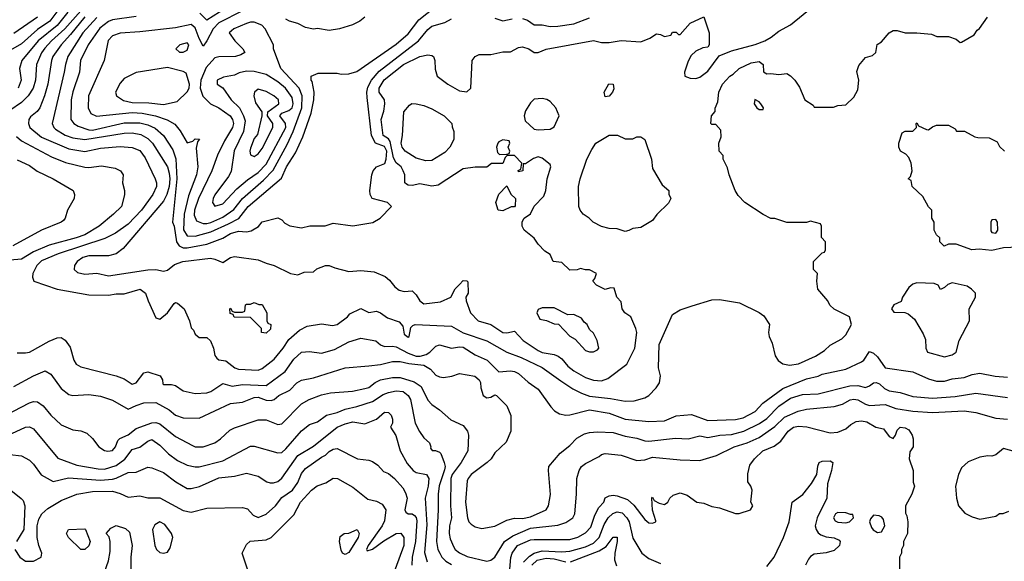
# Model space of a CAD drawing. Header units: inches. Extents: x 1793389 to 1900389, y 320802 to 470796.
# Tile 557 of 656: x 1864200 to 1869194, y 414689 to 417437. Entities that reach past the tile are written whole.
import ezdxf

# ---------------------------------------------------------------- set-up
doc = ezdxf.new("R2010")
doc.units = ezdxf.units.IN
doc.header["$MEASUREMENT"] = 0
doc.layers.add('B8461', color=7, linetype='Continuous')

msp = doc.modelspace()

# ---------------------------------------------------------------- linework, layer by layer
at = {"layer": 'B8461', "color": 2}
for points, elevation in [([(1864429.1, 417530.9), (1864353.7, 417430), (1864290, 417386.9), (1864210, 417315.1), (1864130, 417269.6)], 262), ([(1865330, 417482), (1865210, 417421), (1865180.8, 417390), (1865150, 417329.3), (1865130, 417302.7), (1865110, 417341.2), (1865090, 417396), (1865070, 417412), (1864990, 417396.2), (1864810, 417375.6), (1864710, 417369.3), (1864670, 417355.1), (1864648.5, 417331.5), (1864627.7, 417230), (1864548.5, 417051.5), (1864547.7, 416990), (1864561.6, 416961.6), (1864590, 416948.2), (1864770, 416965.8), (1864822, 416962), (1864889, 416949), (1864948.8, 416928.8), (1864986.9, 416906.9), (1865014, 416874), (1865050, 416812), (1865079, 416821), (1865090, 416832), (1865111.6, 416831.6), (1865102, 416818), (1865094.8, 416785.2), (1865103.1, 416690), (1865096, 416650), (1865056.4, 416543.6), (1865034.2, 416450), (1865031.4, 416371.4), (1865050, 416341.3), (1865090, 416339.6), (1865170, 416360.2), (1865259.4, 416400.6), (1865310.8, 416429.2), (1865358.4, 416490), (1865527.2, 416632.8), (1865554, 416690), (1865598.6, 416761.4), (1865636.9, 416843.1), (1865677.7, 416962.3), (1865692, 417030), (1865693.2, 417070), (1865683.1, 417123.1), (1865678, 417130), (1865678, 417150), (1865714.6, 417165.4), (1865810, 417166), (1865830, 417161), (1865870, 417162.8), (1865910, 417173.4), (1866110, 417313), (1866170, 417365.5), (1866223.8, 417436.2), (1866346.7, 417533.3)], 286), ([(1865310, 417535.8), (1865150, 417435.1), (1865113.6, 417470)], 282), ([(1864523.1, 417496.9), (1864428.9, 417390), (1864362, 417330), (1864327.5, 417292.5), (1864311.3, 417268.7), (1864284.9, 417210), (1864280.3, 417130), (1864268.4, 417090), (1864243, 417050), (1864210, 417017.6), (1864150, 416977)], 270), ([(1864445, 417475), (1864390, 417408.3), (1864294, 417330), (1864210.5, 417230), (1864199.1, 417190), (1864208.2, 417130), (1864192.4, 417090)], 266), ([(1864592, 417448), (1864520.3, 417370), (1864444.9, 417250), (1864432.2, 417210), (1864426.4, 417170), (1864364.9, 416910), (1864373.4, 416890), (1864382, 416882), (1864430, 416850.4), (1864470, 416838), (1864530, 416828.8), (1864730, 416860.9), (1864770, 416862.6), (1864815.1, 416855.1), (1864850, 416834.9), (1864874.4, 416810), (1864950, 416690.7), (1864958.8, 416658.8), (1864961.6, 416630), (1864957.7, 416590), (1864946.5, 416550), (1864930, 416517), (1864724.5, 416275.5), (1864690, 416249), (1864650, 416239), (1864550, 416238.4), (1864521, 416230), (1864490.8, 416210), (1864478.8, 416190), (1864476, 416170), (1864493.7, 416153.7), (1864530, 416146), (1864590.6, 416150.6), (1864650, 416137.3), (1864850, 416168.7), (1864890.4, 416170.4), (1864930, 416161), (1864950, 416166.8), (1864985.1, 416194.9), (1865028, 416210), (1865167.5, 416227.5), (1865190, 416222.8), (1865230, 416204.7), (1865269.6, 416230.4), (1865290, 416236.3), (1865410, 416218.8), (1865450, 416201), (1865490.7, 416190.7), (1865574, 416150), (1865610, 416142), (1865643.1, 416156.9), (1865690, 416158), (1865706.8, 416173.2), (1865750.7, 416190.7), (1865770, 416190.8), (1865798, 416178), (1865870, 416158.8), (1865930, 416164), (1865998.5, 416158.5), (1866053.7, 416133.7), (1866076.3, 416116.3), (1866102.5, 416082.5), (1866125.2, 416065.2), (1866150, 416058), (1866190, 416062), (1866210, 416042), (1866230, 416011.3), (1866250, 415996), (1866333.6, 416006.4), (1866386, 416030), (1866409.1, 416070.9), (1866430, 416094), (1866450, 416114), (1866467.3, 416112.7), (1866472.7, 416107.3), (1866474, 416050), (1866462, 416030), (1866464.7, 416010), (1866486, 415950), (1866524.7, 415910), (1866590, 415890.5), (1866650, 415850.4), (1866670, 415848.2), (1866710, 415856.3), (1866752.7, 415810), (1866830, 415759.1), (1866850, 415748.2), (1866910, 415739.1), (1866931, 415730), (1866950, 415717.3), (1866979.9, 415679.9), (1867010, 415656.3), (1867070, 415622), (1867110, 415608), (1867150, 415604.9), (1867183.2, 415616.8), (1867279.3, 415690), (1867319.3, 415770), (1867329.2, 415850), (1867325.2, 415870), (1867299, 415930), (1867269, 415950), (1867255.3, 415970), (1867250, 416006), (1867228, 416030), (1867215.3, 416075.3), (1867196.4, 416076.4), (1867170, 416068.7), (1867126, 416090), (1867106, 416110), (1867116.4, 416123.6), (1867126, 416150), (1867090, 416168), (1867070, 416168), (1867044.7, 416175.3), (1867027.3, 416167.3), (1866990, 416166), (1866950, 416206), (1866906, 416210), (1866890, 416246), (1866863.1, 416263.1), (1866830, 416298), (1866810, 416328), (1866758, 416370), (1866748.7, 416390), (1866749.1, 416410.9), (1866758, 416430), (1866790, 416452), (1866809.3, 416490.7), (1866858, 416542), (1866869.2, 416570), (1866875.1, 416630), (1866894, 416690), (1866890, 416702), (1866850, 416735.3), (1866830, 416742), (1866806.4, 416733.6), (1866766, 416706), (1866754, 416706), (1866751.3, 416670), (1866730, 416666), (1866728.4, 416671.6), (1866742, 416678), (1866746, 416710), (1866710, 416748), (1866672.7, 416747.3), (1866662, 416738), (1866650, 416708), (1866592.7, 416707.3), (1866570, 416688.7), (1866510, 416689.2), (1866450, 416681.2), (1866323, 416597), (1866290, 416592.3), (1866230, 416604), (1866190, 416596), (1866170, 416597.2), (1866162, 416602), (1866154, 416610), (1866152.7, 416650), (1866145.2, 416670), (1866135.1, 416690), (1866110, 416711.5), (1866096.5, 416736.5), (1866079.1, 416819.1), (1866070, 416832.3), (1866042.9, 416850), (1866033.6, 416930), (1866047, 416973), (1866052.7, 417010), (1866049.7, 417030), (1866022.4, 417070), (1866023.5, 417090), (1866048.2, 417131.8), (1866146.6, 417210), (1866230, 417250.5), (1866270, 417258.8), (1866290, 417256), (1866298, 417250), (1866304.7, 417230), (1866306.4, 417186.4), (1866318, 417150), (1866371.3, 417110), (1866430, 417076), (1866468.4, 417071.6), (1866488, 417090), (1866495.3, 417230), (1866509.3, 417250.7), (1866530, 417261), (1866590, 417260.7), (1866650, 417273.4), (1866690, 417274), (1866730, 417296.3), (1866750, 417299.1), (1866782, 417290), (1866810, 417271), (1866830, 417271), (1866870, 417286.8), (1867110, 417330.7), (1867150, 417321), (1867190, 417321), (1867251.1, 417331.1), (1867350, 417324.7), (1867396, 417344), (1867430, 417364.7), (1867450, 417362), (1867470, 417352), (1867502, 417358), (1867510, 417374), (1867530, 417374), (1867542, 417362), (1867550, 417362), (1867600.2, 417419.8), (1867670, 417452), (1867696, 417370), (1867696, 417310), (1867690, 417298), (1867665.4, 417294.6), (1867630, 417278), (1867605.4, 417254.6), (1867590, 417226), (1867572, 417170), (1867574, 417150), (1867599.6, 417139.6), (1867630, 417138), (1867650, 417144.7), (1867690, 417176), (1867746.8, 417253.2), (1867810, 417279.3), (1867929.6, 417310.4), (1867979, 417330), (1868011.7, 417348.3), (1868050, 417378.8), (1868110, 417410.7), (1868219.3, 417500.7)], 278), ([(1864290.5, 417450), (1864170, 417367.8)], 258), ([(1864530, 417451.1), (1864458.3, 417361.7), (1864410.3, 417310), (1864368.5, 417250), (1864361.3, 417230), (1864342, 417110), (1864326.7, 417050), (1864302, 416990), (1864288.5, 416971.5), (1864255.5, 416944.5), (1864246.8, 416930), (1864244, 416910), (1864250.7, 416890), (1864310, 416840.4), (1864450, 416782.6), (1864530, 416768.8), (1864610, 416785.3), (1864710, 416794.4), (1864770, 416788), (1864810, 416773), (1864836.2, 416736.2), (1864887.3, 416630), (1864893.4, 416610), (1864893.4, 416590), (1864875.5, 416550), (1864817.6, 416470), (1864750, 416399.7), (1864685.4, 416354.6), (1864632.4, 416327.6), (1864396, 416250), (1864310, 416214), (1864287.7, 416190), (1864266, 416150), (1864264.7, 416130), (1864271.3, 416111.3), (1864390.6, 416070.6), (1864550, 416041), (1864650, 416038.8), (1864690, 416046.8), (1864730, 416046), (1864810.6, 416070.6), (1864838, 416050), (1864851, 416010), (1864890, 415924.7), (1864910, 415918), (1864949.4, 415950.6), (1864983.1, 415996.9), (1864990, 416002), (1864999.6, 415999.6), (1865034, 415970), (1865062, 415910), (1865070, 415874), (1865082, 415862), (1865090, 415842), (1865110, 415824.7), (1865150, 415824.7), (1865167.1, 415807.1), (1865182.8, 415770), (1865190, 415734), (1865199.6, 415719.6), (1865210, 415712), (1865246.4, 415706.4), (1865292, 415670), (1865310, 415664.9), (1865410, 415659.1), (1865430, 415667.3), (1865490, 415714), (1865536.2, 415770), (1865564.8, 415815.2), (1865618.9, 415861.1), (1865658, 415882), (1865730, 415894.8), (1865786.4, 415886.4), (1865810, 415890.6), (1865862, 415930), (1865874.6, 415945.4), (1865930, 415972), (1865970, 415952), (1866010, 415958), (1866030, 415950.7), (1866064.9, 415924.9), (1866124, 415904), (1866142.8, 415882.8), (1866150, 415842), (1866170, 415826), (1866175.3, 415830), (1866184, 415876), (1866194, 415886), (1866206, 415890), (1866390, 415882), (1866449, 415849), (1866570, 415807.2), (1866670, 415750.5), (1866742.9, 415722.9), (1866850, 415672.4), (1866944.2, 415604.2), (1867004.8, 415564.8), (1867050, 415542), (1867090, 415527), (1867195.8, 415515.8), (1867270, 415502), (1867316.5, 415503.5), (1867370, 415518), (1867390, 415531.3), (1867428.7, 415570), (1867444.7, 415595.3), (1867449.2, 415630), (1867439, 415670), (1867443.7, 415790), (1867510, 415942), (1867550, 415964.7), (1867610, 415986), (1867710, 416016), (1867750, 416018), (1867850, 416001), (1867950, 415951.3), (1867974.4, 415934.4), (1868002, 415890), (1867998, 415850), (1868001, 415830), (1868016.8, 415796.8), (1868030.9, 415730.9), (1868047.3, 415707.3), (1868070, 415691.3), (1868104, 415684), (1868150, 415690.7), (1868235.3, 415730), (1868280.9, 415759.1), (1868310, 415786), (1868370, 415818), (1868390, 415838), (1868419, 415890), (1868408, 415930), (1868330, 415968), (1868308.9, 415988.9), (1868298, 416010), (1868248, 416070), (1868242, 416110), (1868246, 416150), (1868226, 416170), (1868226, 416210), (1868270, 416254), (1868282, 416258), (1868286, 416270), (1868286, 416310), (1868267.3, 416332.7), (1868266, 416390), (1868262, 416402), (1868210, 416415.3), (1868190, 416408), (1868090, 416408.7), (1868030, 416428), (1868008.9, 416428.9), (1867970, 416448), (1867878, 416510), (1867844.7, 416544.7), (1867828.7, 416570), (1867798, 416650), (1867790, 416686), (1867768, 416730), (1867767.3, 416747.3), (1867748, 416770), (1867746, 416810), (1867758, 416842), (1867756.4, 416876.4), (1867730, 416906), (1867710, 416906), (1867706, 416910), (1867708, 416950), (1867728, 416972), (1867728, 416988), (1867740.4, 417019.6), (1867745.2, 417070), (1867765.2, 417110), (1867802, 417150), (1867819.3, 417160.7), (1867848.7, 417190), (1867910, 417218.8), (1867950, 417224.7), (1867971.3, 417210), (1867972.7, 417172.7), (1867990, 417162), (1868010, 417164.7), (1868050, 417158.8), (1868090, 417164.7), (1868110, 417152), (1868132, 417130), (1868155.3, 417095.3), (1868182, 417030), (1868223.6, 417003.6), (1868230, 416994), (1868327.3, 416992.7), (1868350, 417002), (1868390, 417004.7), (1868430, 417044.7), (1868450, 417082), (1868456, 417130), (1868446, 417174), (1868455.5, 417204.5), (1868490, 417246), (1868524.7, 417255.3), (1868542, 417270), (1868549.4, 417310.6), (1868570, 417324.7), (1868610, 417371), (1868630, 417382.8), (1868650, 417382.8), (1868690, 417370.8), (1868750.6, 417370.6), (1868823.6, 417363.6), (1868851.6, 417351.6), (1868910, 417351.3), (1868950, 417338), (1868970, 417322), (1868976.4, 417323.6), (1869040.4, 417359.6), (1869056.4, 417383.6), (1869068.4, 417391.6), (1869108, 417450)], 274), ([(1864790, 417453), (1864670, 417436.9), (1864650, 417428.2), (1864605.9, 417394.1), (1864546.7, 417310), (1864508.5, 417230), (1864503.8, 417170), (1864468.9, 417071.1), (1864462, 417030), (1864459.1, 416930), (1864474, 416910), (1864496.2, 416896.2), (1864550, 416879), (1864570, 416876.9), (1864730, 416914), (1864810, 416914), (1864850, 416903.1), (1864886.8, 416886.8), (1864930.2, 416850.2), (1864977.3, 416777.3), (1864991.2, 416731.2), (1864997.2, 416630), (1864974.8, 416410), (1864982.8, 416390), (1864995.3, 416310), (1865009, 416289), (1865030, 416280.3), (1865050, 416279.5), (1865150, 416298), (1865230, 416328.4), (1865270, 416351.8), (1865310, 416364.4), (1865350, 416361.6), (1865374.3, 416365.7), (1865411.6, 416388.4), (1865430, 416411), (1865510, 416431.3), (1865530, 416422), (1865545.4, 416405.4), (1865570.9, 416390.9), (1865630, 416381), (1865671.1, 416391.1), (1865750, 416391.3), (1865790, 416404.7), (1865890, 416390.6), (1865991.9, 416408.1), (1866029.1, 416430.9), (1866086, 416490), (1866066, 416510), (1865988, 416530), (1865978, 416550), (1865975.3, 416570), (1865985.2, 416650), (1865992.7, 416670), (1866009.7, 416690.3), (1866052.3, 416707.7), (1866059.2, 416730), (1866061.5, 416770), (1866050, 416793.3), (1866005.1, 416810), (1865983.5, 416850), (1865961.7, 417041.7), (1865960.5, 417070), (1865965.1, 417094.9), (1865983.6, 417130), (1866023.6, 417176.4), (1866222, 417330), (1866270, 417386.8), (1866290, 417404), (1866356.5, 417423.5), (1866390, 417442)], 282), ([(1865951.3, 417450), (1865924.7, 417430), (1865888.3, 417411.7), (1865822, 417390), (1865770, 417382.9), (1865710, 417392), (1865690, 417389.5), (1865650, 417397), (1865610, 417417), (1865568.7, 417430), (1865550, 417439.3)], 286), ([(1866610, 417444.7), (1866650, 417431), (1866698, 417442)], 282), ([(1866750, 417442.8), (1866774.8, 417434.8), (1866810, 417411.3), (1866850, 417411.3), (1866890, 417402.8), (1866930, 417404.9), (1867010, 417416.3), (1867090, 417447.3)], 282), ([(1869263.1, 416283.1), (1869190, 416279.3), (1869130, 416266), (1869066.4, 416273.6), (1869029.2, 416269.2), (1868950, 416298), (1868910, 416298), (1868888.4, 416288.4), (1868866, 416310), (1868866, 416330), (1868850, 416346), (1868838, 416370), (1868838, 416410), (1868826, 416430), (1868826, 416470), (1868808.4, 416488.4), (1868780.4, 416540.4), (1868726, 416590), (1868722, 416622), (1868706, 416630), (1868718, 416642), (1868726, 416670), (1868722, 416710), (1868710, 416738), (1868694.6, 416754.6), (1868668, 416770), (1868658, 416790), (1868658, 416810), (1868676.4, 416863.6), (1868690, 416871.3), (1868730, 416872), (1868748, 416890), (1868746, 416910), (1868750, 416914), (1868758, 416898), (1868799.6, 416879.6), (1868810, 416878), (1868830, 416894), (1868850, 416902), (1868910, 416902), (1868943.6, 416883.6), (1868952, 416872), (1868991.1, 416871.1), (1869043.6, 416843.6), (1869059.6, 416839.6), (1869116.9, 416836.9), (1869156.9, 416816.9), (1869170, 416794), (1869194, 416770)], 270), ([(1864184.4, 416844.4), (1864210, 416823.1), (1864361.7, 416741.7), (1864432.2, 416712.2), (1864530, 416688.5), (1864550, 416687), (1864615.2, 416695.2), (1864683.5, 416683.5), (1864712, 416670), (1864724.7, 416650), (1864721, 416610), (1864731, 416570), (1864730.9, 416549.1), (1864716, 416490), (1864676, 416450), (1864602.8, 416390), (1864530, 416346.3), (1864486, 416330), (1864350, 416294), (1864270, 416259.7), (1864210, 416222.4), (1864112.9, 416212.9)], 270), ([(1864186.9, 416726.9), (1864250, 416697.3), (1864288.5, 416668.5), (1864370.5, 416630.5), (1864471.3, 416570), (1864478, 416550), (1864476, 416530), (1864442.8, 416470), (1864431, 416430), (1864422, 416418), (1864410, 416409), (1864310, 416369.2), (1864164.7, 416290)], 266), ([(1864187.3, 415747.3), (1864230, 415746.8), (1864250, 415751), (1864350, 415806.8), (1864390, 415822.8), (1864410, 415824.7), (1864430.7, 415810.7), (1864455.5, 415775.5), (1864474.8, 415710), (1864486, 415690), (1864510, 415676), (1864690, 415630.8), (1864730, 415614.8), (1864770, 415587.7), (1864790, 415594.8), (1864830, 415644.7), (1864850, 415651.3), (1864912, 415630), (1864924.7, 415610), (1864926, 415590), (1864930, 415586), (1864970, 415586), (1864990, 415581), (1865030, 415554.8), (1865090, 415540.5), (1865150, 415544.4), (1865168.7, 415550), (1865230, 415590.6), (1865277.5, 415577.5), (1865330, 415586), (1865450, 415580.4), (1865547, 415653), (1865590, 415714.8), (1865629.7, 415750.3), (1865670, 415753.4), (1865730, 415744.9), (1865795.9, 415764.1), (1865870, 415803), (1865930, 415820.7), (1866007.1, 415807.1), (1866030, 415786.8), (1866050, 415779.1), (1866090, 415781.3), (1866110, 415777.6), (1866170, 415744.7), (1866210, 415730.2), (1866230.6, 415729.4), (1866260.8, 415739.2), (1866279.6, 415750), (1866310, 415780.7), (1866330, 415787.3), (1866390, 415770.6), (1866430, 415778), (1866450, 415774.9), (1866510, 415737.3), (1866571, 415710), (1866630, 415650.7), (1866690, 415656.3), (1866710, 415653), (1866730, 415642.8), (1866778.5, 415598.5), (1866830, 415562.8), (1866893.2, 415473.2), (1866913.2, 415453.2), (1866938, 415438), (1866970, 415430.5), (1866990, 415432.7), (1867090, 415458), (1867190, 415441.3), (1867270, 415410.4), (1867390, 415398), (1867470, 415402), (1867530, 415426.8), (1867606.6, 415433.4), (1867690, 415403), (1867830, 415408.5), (1867870, 415416.4), (1867929.3, 415450), (1867968.4, 415491.6), (1868070, 415566.4), (1868190, 415614.4), (1868250, 415628), (1868270, 415638), (1868390, 415664.9), (1868470, 415701), (1868482, 415710), (1868510, 415754), (1868530, 415744.7), (1868550, 415726), (1868590, 415670.8), (1868730, 415650.8), (1868810, 415614.8), (1868850, 415604), (1868890, 415603.8), (1868930, 415615.5), (1868990, 415622), (1869030, 415637.3), (1869070, 415644), (1869148, 415628), (1869210, 415624)], 270), ([(1864170, 415576.3), (1864270, 415630.6), (1864330, 415654.8), (1864358.8, 415638.8), (1864410, 415566), (1864450, 415534.8), (1864470, 415530.8), (1864550, 415534.8), (1864610, 415526.8), (1864670, 415506.8), (1864750, 415461), (1864790, 415480.5), (1864830, 415493.4), (1864890, 415494.9), (1864957.4, 415457.4), (1864990, 415430.7), (1865030, 415418), (1865110, 415414.8), (1865269, 415490), (1865330, 415496.4), (1865390, 415520.5), (1865410, 415521.6), (1865450, 415506), (1865474.9, 415505.1), (1865490, 415510.6), (1865514, 415530), (1865570, 415557.1), (1865605.6, 415594.4), (1865630, 415608), (1865690, 415620.5), (1865850, 415670.7), (1865970, 415680.5), (1866030, 415688.4), (1866090, 415702.4), (1866130, 415703.8), (1866172.9, 415692.9), (1866250, 415684.9), (1866283.8, 415663.8), (1866310, 415633.4), (1866330, 415624.9), (1866350, 415621.3), (1866391.2, 415628.8), (1866430, 415642), (1866508.1, 415628.1), (1866530.4, 415610.4), (1866537.1, 415597.1), (1866538, 415570), (1866550.6, 415530.6), (1866570, 415518.8), (1866590, 415522.8), (1866610, 415534), (1866618, 415530), (1866670, 415478), (1866691.1, 415428.9), (1866690.8, 415350), (1866667.1, 415292.9), (1866610, 415239), (1866590.8, 415210), (1866570.8, 415190), (1866490, 415129.2), (1866474, 415110), (1866470, 415098), (1866460.5, 414990), (1866470.6, 414910), (1866477.3, 414890), (1866490, 414877.3), (1866510, 414864), (1866544.7, 414855.3), (1866610, 414867.3), (1866670, 414897.3), (1866710, 414907.7), (1866750, 414906.7), (1866790, 414914.4), (1866869.4, 414950.6), (1866881.2, 414970), (1866892, 415028), (1866881.2, 415150), (1866884, 415170), (1866941.5, 415238.5), (1866990, 415276), (1867025.6, 415314.4), (1867064.7, 415335.3), (1867090, 415342.4), (1867130, 415346.4), (1867210, 415343), (1867270, 415323.8), (1867330, 415314.4), (1867370, 415300.4), (1867390, 415298.4), (1867525.4, 415314.6), (1867590, 415310.4), (1867650, 415325.5), (1867690, 415318), (1867751.5, 415328.5), (1867810, 415332), (1867873.2, 415350), (1867951.8, 415388.2), (1867990, 415414.4), (1868050, 415476.4), (1868110, 415517), (1868170, 415535.3), (1868250, 415538.4), (1868410, 415578.9), (1868450, 415581.3), (1868490, 415570.6), (1868510, 415579.1), (1868530, 415595.5), (1868543.6, 415596.4), (1868560.7, 415590), (1868586.5, 415566.5), (1868610, 415554.4), (1868665.1, 415545.1), (1868730, 415524.9), (1868830, 415516.5), (1868944.7, 415524.7), (1869050, 415543), (1869210, 415520.4)], 266), ([(1864130, 415430.7), (1864250, 415494), (1864270, 415500.7), (1864290, 415498.8), (1864318.8, 415478.8), (1864358.8, 415430), (1864410, 415381), (1864470, 415356), (1864510.9, 415350.9), (1864539.8, 415339.8), (1864570, 415312), (1864602, 415270), (1864630, 415251.3), (1864647.5, 415247.5), (1864670, 415251), (1864685.2, 415270), (1864698, 415302), (1864708.1, 415311.9), (1864750, 415330.4), (1864790, 415363.8), (1864870, 415392.4), (1864890, 415392.7), (1864910, 415386), (1864990, 415323), (1865076.8, 415276.8), (1865090, 415270.8), (1865130, 415270.7), (1865190, 415290.7), (1865219, 415310), (1865266, 415354), (1865290, 415366), (1865410, 415406.8), (1865450, 415407.3), (1865510, 415382.8), (1865530, 415386), (1865630, 415487.7), (1865668.7, 415510), (1865730, 415533.4), (1865776.2, 415543.8), (1865887.5, 415552.5), (1865950, 415565.5), (1865970, 415570.6), (1866003.5, 415596.5), (1866030, 415610.4), (1866090, 415621.6), (1866130, 415621.1), (1866199.9, 415599.9), (1866235.4, 415575.4), (1866270, 415506), (1866290, 415484.7), (1866330, 415458), (1866386.2, 415406.2), (1866450, 415378), (1866471, 415350), (1866476, 415330), (1866473.4, 415250), (1866439.5, 415190), (1866393.7, 415130), (1866386.3, 415110), (1866385.7, 414970), (1866390.4, 414910), (1866379.5, 414870), (1866378.7, 414830), (1866383.6, 414803.6), (1866401.4, 414761.4), (1866408.9, 414748.9), (1866430, 414733), (1866470, 414714), (1866570, 414690.5), (1866590, 414695.5), (1866609.3, 414710), (1866659.6, 414790), (1866701, 414819), (1866790, 414856.9), (1866930, 414873.4), (1866970, 414886.8), (1867005.2, 414910), (1867015.1, 414930), (1867024, 415030), (1867025.2, 415110), (1867037.2, 415150), (1867049.5, 415170.5), (1867070, 415186), (1867139.3, 415220.7), (1867150, 415231), (1867170, 415236), (1867250, 415228), (1867330, 415200.7), (1867370, 415204), (1867410, 415217.1), (1867550, 415204), (1867650, 415200.7), (1867734, 415226), (1867824, 415270), (1867890, 415290.4), (1867950, 415317.6), (1868030, 415374), (1868079.5, 415420.5), (1868148.2, 415451.8), (1868190, 415461.6), (1868330, 415475.5), (1868373.8, 415486.2), (1868411.8, 415508.2), (1868430, 415512.7), (1868450, 415508.2), (1868490, 415486), (1868510, 415480.5), (1868590, 415484), (1868644.2, 415464.2), (1868730, 415450.3), (1868830, 415444.4), (1868990, 415452.7), (1869050, 415444.9), (1869150, 415416), (1869210, 415410.8)], 262), ([(1864092.7, 415307.3), (1864230, 415370.6), (1864250, 415370.7), (1864270, 415361), (1864392.8, 415212.8), (1864490, 415177.1), (1864597.7, 415157.7), (1864630, 415157), (1864690, 415175.8), (1864732.9, 415207.1), (1864770, 415256), (1864810, 415268), (1864850, 415299.1), (1864870, 415307.3), (1864910, 415278.8), (1864954.6, 415234.6), (1865000.7, 415200.7), (1865050, 415176.3), (1865090, 415168), (1865110, 415168), (1865230, 415199.3), (1865370, 415272.7), (1865390, 415273), (1865510, 415239.1), (1865530, 415242), (1865550, 415259.1), (1865630, 415350.7), (1865670, 415382.8), (1865710, 415397.3), (1865755.3, 415430), (1865810, 415444.9), (1865850, 415461.6), (1865910, 415474), (1865990, 415500.4), (1866044.2, 415535.8), (1866070, 415545.7), (1866110, 415554), (1866144.7, 415550), (1866170, 415530.7), (1866182, 415510), (1866205.5, 415390), (1866228.5, 415348.5), (1866250, 415316), (1866278.8, 415290), (1866286, 415270), (1866283.6, 415263.6), (1866291.3, 415251.3), (1866308.7, 415251.3), (1866330, 415243), (1866335.8, 415235.8), (1866353.4, 415190), (1866357.1, 415170), (1866354.2, 415154.2), (1866327.3, 415072.7), (1866322.3, 415030), (1866322.6, 414950), (1866313.7, 414790), (1866321.3, 414750), (1866330.4, 414730), (1866341.6, 414710), (1866360.5, 414690), (1866390, 414672.4)], 258), ([(1864150, 415230.5), (1864210, 415224), (1864250, 415202.8), (1864270, 415182.8), (1864308.3, 415128.3), (1864370, 415094), (1864447.8, 415112.2), (1864610, 415100.2), (1864670, 415105.2), (1864690, 415110.3), (1864750, 415139.3), (1864790, 415140.7), (1864850, 415167.3), (1864870, 415164), (1864930, 415139.1), (1864992.3, 415092.3), (1865050, 415059.1), (1865070, 415058), (1865111.4, 415068.6), (1865210, 415113), (1865290, 415120.7), (1865350, 415136), (1865410, 415122), (1865453.2, 415093.2), (1865470, 415086.8), (1865487.3, 415087.3), (1865510, 415093.4), (1865530, 415110.7), (1865610, 415226), (1865690, 415274), (1865809.8, 415370.2), (1865850, 415386.7), (1865890, 415396.4), (1865950, 415386), (1866010, 415410.7), (1866050, 415446), (1866070, 415444.7), (1866084.7, 415430), (1866090.8, 415410), (1866090.7, 415389.3), (1866081, 415370), (1866108.1, 415328.1), (1866130.5, 415250.5), (1866165.5, 415185.5), (1866194.8, 415150), (1866210, 415140.5), (1866262.8, 415130), (1866275.3, 415110), (1866271.8, 415070), (1866256.4, 415010), (1866265.1, 414874.9), (1866253.5, 414733.5), (1866266.3, 414686.3)], 254), ([(1866686, 414650), (1866691.4, 414708.6), (1866697.6, 414730), (1866724.5, 414770), (1866790, 414797.6), (1866810, 414800.4), (1866990, 414800.3), (1867030, 414812.4), (1867070, 414833), (1867097.3, 414862.7), (1867116.3, 414923.7), (1867137, 414963), (1867162, 414990), (1867170, 415012), (1867190, 415022), (1867210, 415024.7), (1867230, 415021), (1867282.4, 415002.4), (1867314.9, 414974.9), (1867370, 414901), (1867390, 414884.7), (1867410, 414882), (1867426, 414890), (1867426, 414894), (1867408.9, 414948.9), (1867406, 415010), (1867410, 415014), (1867418, 414998), (1867443.6, 414983.6), (1867470, 414978), (1867488, 414990), (1867498, 415010), (1867514.6, 415025.4), (1867550, 415036), (1867585.4, 415025.4), (1867634, 414990), (1867670, 414984.7), (1867710, 414966.8), (1867750, 414961), (1867830, 414931.3), (1867848.4, 414931.6), (1867906, 414950), (1867918, 414970), (1867908, 414990), (1867915.3, 415050), (1867908.7, 415070), (1867893.2, 415093.2), (1867892.9, 415132.9), (1867902.5, 415177.5), (1867926, 415210), (1867969.3, 415250), (1868027.2, 415272.8), (1868060.7, 415299.3), (1868098, 415350), (1868124, 415370), (1868150, 415374.9), (1868192.1, 415372.1), (1868310, 415341), (1868350, 415344), (1868390, 415362), (1868416, 415384), (1868441.7, 415398.3), (1868470, 415401.3), (1868496.2, 415396.2), (1868542, 415370), (1868581, 415361), (1868610, 415322), (1868630, 415312), (1868642, 415330), (1868650, 415354), (1868666, 415370), (1868690, 415366), (1868710, 415356), (1868726.8, 415330), (1868730.8, 415310), (1868731, 415270), (1868715.3, 415244.7), (1868711, 415210), (1868732, 415150), (1868732, 415090), (1868738, 415070), (1868724.7, 415030), (1868692, 414970), (1868692.7, 414932.7), (1868699.6, 414919.6), (1868704.7, 414890), (1868702, 414830), (1868682, 414790), (1868682, 414770), (1868672, 414750), (1868672, 414730), (1868662, 414710), (1868662, 414590)], 258), ([(1864174.8, 414750), (1864200.7, 414710), (1864230, 414690.8), (1864270, 414690.8), (1864309.1, 414710.9), (1864313.2, 414730), (1864298, 414770), (1864289.2, 414810), (1864289, 414870), (1864297.5, 414902.5), (1864313.2, 414930), (1864343.3, 414956.7), (1864410, 414997.3), (1864489.6, 415030.4), (1864570, 415043.1), (1864670, 415044.9), (1864710, 415034), (1864750, 415014.8), (1864810, 415020.7), (1864850, 415010.7), (1864910, 415011), (1865030, 414946.8), (1865070, 414938.8), (1865150, 414958.8), (1865330, 414962.8), (1865355.3, 414955.3), (1865383.4, 414923.4), (1865410, 414910.8), (1865450, 414928), (1865497, 414970), (1865530, 415013.4), (1865583.7, 415050), (1865611, 415089), (1865630, 415134.8), (1865650, 415160.7), (1865730, 415218), (1865751.6, 415228.4), (1865770, 415246.8), (1865790, 415258.8), (1865810, 415261), (1865914, 415210), (1865970, 415202.8), (1865990, 415196), (1866016.3, 415176.3), (1866045.5, 415145.5), (1866070, 415134.8), (1866101, 415110), (1866142.8, 415062.8), (1866157, 415037), (1866164.4, 415010), (1866154, 414950), (1866158.8, 414938.8), (1866170, 414930.8), (1866190, 414930.5), (1866202, 414922), (1866211.4, 414911.4), (1866214, 414894), (1866207.7, 414790), (1866190.3, 414710), (1866188.4, 414670)], 250), ([(1869250, 415244), (1869190, 415262), (1869150, 415228.7), (1869130, 415222), (1869110, 415224), (1869070, 415217.2), (1869010, 415193.2), (1868976.8, 415163.2), (1868960.7, 415130), (1868946.8, 415070), (1868950.7, 415010), (1868961, 414970), (1868993.7, 414933.7), (1869030, 414914.8), (1869070, 414902.8), (1869150, 414918), (1869170, 414931.3), (1869188, 414932), (1869216.4, 414943.6)], 262), ([(1867990, 414662.8), (1868026.6, 414710), (1868074.3, 414810), (1868102.9, 414890), (1868117.2, 414990), (1868172.3, 415027.7), (1868216.6, 415083.4), (1868242, 415130), (1868247.3, 415172.7), (1868255.3, 415190), (1868270, 415197.3), (1868310, 415198.8), (1868324.7, 415190), (1868318, 415150), (1868297.6, 415082.4), (1868293.7, 415010), (1868244.2, 414910), (1868234.9, 414870), (1868238.7, 414850), (1868250, 414833), (1868263.4, 414823.4), (1868290, 414813.4), (1868330, 414808.2), (1868356.4, 414796.4), (1868360.7, 414790), (1868357.1, 414770), (1868330, 414744.7), (1868290, 414733), (1868230, 414726), (1868210, 414713.6), (1868200.4, 414699.6), (1868185.5, 414670)], 254), ([(1864130.5, 415070.5), (1864207.5, 415007.5), (1864217.3, 414997.3), (1864226.8, 414970), (1864221, 414850), (1864184, 414790)], 250), ([(1865364.5, 414624.5), (1865328.7, 414730), (1865350, 414774), (1865368.7, 414791.3), (1865450, 414798.8), (1865475.3, 414810), (1865590, 414924.7), (1865624.5, 414990), (1865679.3, 415050), (1865708, 415072), (1865753.3, 415086.7), (1865790, 415110.7), (1865811.3, 415110), (1865890, 415066), (1865964.9, 415004.9), (1866010, 414994.8), (1866038.5, 414978.5), (1866057.3, 414950), (1866050, 414894), (1866038, 414870), (1865967.2, 414770), (1865958.8, 414750), (1865963, 414743), (1865990, 414750.6), (1866046.5, 414793.5), (1866110, 414830.4), (1866132.3, 414832.3), (1866147.7, 414810), (1866148.2, 414770), (1866104.9, 414650)], 246), ([(1866754.5, 414685.5), (1866784.8, 414715.2), (1866810, 414730.3), (1866850, 414741.6), (1866950, 414737.3), (1866990, 414740.9), (1867070, 414762.7), (1867110, 414781.7), (1867138.9, 414810), (1867164.2, 414875.8), (1867184.7, 414910), (1867208.9, 414931.1), (1867230, 414939.5), (1867254.8, 414934.8), (1867278.7, 414910), (1867290.3, 414890), (1867310, 414806), (1867354.8, 414730), (1867390, 414704), (1867450, 414678)], 254), ([(1864621.6, 414610), (1864651.3, 414691.3), (1864658.7, 414738.7), (1864659.3, 414790), (1864653.2, 414813.2), (1864638, 414830), (1864662.7, 414857.3), (1864690, 414870.8), (1864736.3, 414856.3), (1864756.4, 414836.4), (1864770.4, 414770), (1864764.6, 414710), (1864764.6, 414630)], 246), ([(1866992.9, 414687.1), (1867138.2, 414741.8), (1867175.1, 414764.9), (1867210, 414811.3), (1867230, 414812), (1867230.5, 414790), (1867217.6, 414730), (1867216.3, 414696.3), (1867226.4, 414666.4)], 250), ([(1866797.4, 414670), (1866824.9, 414695.1), (1866870, 414704.4), (1866910, 414701.3), (1866970, 414686.3)], 250)]:
    msp.add_lwpolyline(points, dxfattribs=dict(at, elevation=elevation))
for points, elevation in [([(1865370, 417424.5), (1865350, 417418.4), (1865286, 417390), (1865262, 417370), (1865290.8, 417330), (1865332, 417290), (1865342, 417270), (1865322, 417258), (1865294, 417250), (1865210.6, 417249.4), (1865190, 417243.7), (1865146, 417194), (1865118.9, 417130), (1865115.8, 417090), (1865128.7, 417048.7), (1865167.3, 417010), (1865210, 416990.4), (1865267.7, 416950), (1865279.5, 416930), (1865284.4, 416910), (1865279.5, 416890), (1865238, 416822), (1865204, 416750), (1865174.9, 416670), (1865107.4, 416530), (1865086.7, 416470), (1865085.1, 416445.1), (1865096.7, 416416.7), (1865130, 416403.1), (1865150, 416402.6), (1865170, 416408.8), (1865230, 416434.6), (1865285.4, 416474.6), (1865329.8, 416530.2), (1865437.2, 416622.8), (1865486.4, 416673.6), (1865556.6, 416803.4), (1865587.6, 416870), (1865630.9, 416990), (1865633.5, 417050), (1865616.9, 417090), (1865524.5, 417190), (1865488, 417290), (1865488, 417310), (1865445.2, 417390), (1865428.7, 417410), (1865390, 417423.7)], 290), ([(1865050, 417319), (1865012, 417310), (1864992, 417290), (1865010, 417272), (1865030, 417272), (1865050, 417282), (1865057.2, 417310)], 290), ([(1864950, 417195.3), (1864790.7, 417169.3), (1864730, 417139), (1864710, 417115.3), (1864686.8, 417070), (1864691, 417050), (1864726.7, 417026.7), (1864770, 417017.6), (1864855.6, 417015.6), (1864930, 417006.4), (1864998.4, 417021.6), (1865049.5, 417070.5), (1865059.3, 417090), (1865060.9, 417110), (1865045.2, 417165.2), (1865030, 417174)], 290), ([(1865350, 417175.4), (1865313.1, 417166.9), (1865290, 417156.2), (1865234.4, 417145.6), (1865202, 417130), (1865202, 417110), (1865230, 417091.3), (1865273.4, 417030), (1865314.9, 416990), (1865335.8, 416950), (1865343.4, 416923.4), (1865334.9, 416870), (1865287.8, 416772.2), (1865272.4, 416667.6), (1865258.8, 416641.2), (1865190, 416549), (1865180.5, 416530), (1865177.3, 416510), (1865190, 416491), (1865230, 416503), (1865301.5, 416578.5), (1865355.5, 416624.5), (1865410, 416662), (1865450, 416704.4), (1865549.7, 416890), (1865548.3, 416910), (1865518.7, 416950), (1865530, 416962.4), (1865564.4, 416975.6), (1865581.3, 416990), (1865587.1, 417010), (1865581.6, 417041.6), (1865547.6, 417090), (1865510, 417121.3), (1865450, 417159.6), (1865390, 417174)], 294), ([(1867170, 417046), (1867163.6, 417070), (1867188.5, 417111.5), (1867210, 417110.6), (1867213.8, 417086.2), (1867207.3, 417070), (1867190, 417049.3)], 274), ([(1865410, 417084), (1865391.3, 417070), (1865387.7, 417050), (1865395.9, 417015.9), (1865427.3, 416970), (1865427.7, 416950), (1865405.5, 416854.5), (1865390, 416834), (1865370, 416786), (1865367.3, 416770), (1865371, 416751), (1865390, 416742.8), (1865410, 416756), (1865430, 416782.8), (1865484.5, 416890), (1865484.5, 416910), (1865457, 416950), (1865459.3, 416970), (1865515.1, 417010), (1865512.3, 417030), (1865489, 417050), (1865450, 417072.3)], 298), ([(1866260.2, 416720.2), (1866210, 416735.3), (1866155.3, 416770), (1866139, 416790), (1866134, 416810), (1866140.9, 416850), (1866148, 416970), (1866176.4, 417003.6), (1866188.9, 417011.1), (1866210.9, 417010.9), (1866250, 417002), (1866290, 416984.7), (1866352, 416950), (1866392, 416910), (1866392.7, 416892.7), (1866402, 416870), (1866402, 416830), (1866382, 416790), (1866356.8, 416763.2), (1866290, 416722)], 274), ([(1866850, 417037.2), (1866810, 417034), (1866790, 417015.3), (1866765.8, 416974.2), (1866758.8, 416950), (1866764, 416924), (1866810, 416882), (1866830, 416878), (1866890, 416882), (1866910, 416894), (1866935.3, 416950), (1866919, 416990), (1866890, 417022), (1866872.9, 417032.9)], 278), ([(1867927.7, 417032.3), (1867924.9, 417010), (1867938.8, 416990), (1867950, 416980.7), (1867970, 416982), (1867971.6, 416990), (1867959.5, 417010), (1867950, 417020.9)], 274), ([(1866650, 416828), (1866630, 416818), (1866624.7, 416810), (1866618, 416790), (1866623.6, 416763.6), (1866632.7, 416752.7), (1866670, 416754), (1866682, 416758), (1866686, 416770), (1866678, 416790), (1866686, 416810), (1866682, 416822)], 278), ([(1867270, 416832), (1867310, 416832), (1867330, 416842), (1867350, 416842), (1867371.3, 416830), (1867404.7, 416730), (1867410, 416682), (1867458.8, 416598.8), (1867492, 416570), (1867492.7, 416552.7), (1867502, 416530), (1867490, 416506), (1867431.6, 416448.4), (1867410, 416418), (1867350, 416382), (1867310, 416378), (1867290, 416368), (1867270, 416362), (1867230, 416375.3), (1867190, 416378), (1867150, 416388.7), (1867109.1, 416409.1), (1867088, 416430), (1867058, 416450), (1867042, 416470), (1867035.3, 416490), (1867034, 416590), (1867042, 416630), (1867077.2, 416730), (1867100.9, 416779.1), (1867122, 416810), (1867190, 416851.3), (1867231.1, 416851.1)], 274), ([(1866650, 416468), (1866626, 416470), (1866615.3, 416510), (1866630, 416552), (1866670, 416594), (1866691.6, 416551.6), (1866714, 416530), (1866712.7, 416492.7), (1866710, 416488), (1866692.7, 416487.3)], 278), ([(1869150, 416422.7), (1869130, 416422), (1869125.5, 416410), (1869125.8, 416365.8), (1869130, 416358), (1869150, 416354.8), (1869160.9, 416370), (1869159.5, 416410)], 270), ([(1868930, 416102), (1868906.4, 416093.6), (1868890, 416078), (1868870, 416068), (1868858, 416090), (1868838, 416098), (1868750, 416102), (1868730, 416095.3), (1868710, 416078), (1868678, 416030), (1868670, 416008), (1868634, 415990), (1868622, 415970), (1868632.7, 415952.7), (1868688.4, 415951.6), (1868705.4, 415945.4), (1868738, 415918), (1868782.8, 415842.8), (1868794, 415814), (1868796, 415770), (1868804.7, 415750), (1868890, 415726), (1868930, 415736), (1868948.7, 415750), (1868965.2, 415810), (1869017.2, 415910), (1869015.3, 415970), (1869048, 416030), (1869048, 416050), (1869028, 416070), (1869004.7, 416084.7)], 274), ([(1865450, 415846), (1865426, 415850), (1865426, 415870), (1865370, 415926), (1865287.3, 415927.3), (1865282, 415942), (1865267.3, 415947.3), (1865266, 415970), (1865270, 415974), (1865278, 415958), (1865290, 415954), (1865330, 415954), (1865342, 415958), (1865346, 415990), (1865350, 415994), (1865370, 415994), (1865390, 416002), (1865412.7, 415992.7), (1865430, 415992), (1865454, 415950), (1865454, 415910), (1865458, 415898), (1865474, 415890), (1865472.7, 415867.3)], 274), ([(1866910, 415975.3), (1866850, 415975.3), (1866830, 415966), (1866822, 415950), (1866838, 415918), (1866871.6, 415911.6), (1866910, 415894), (1866932.7, 415892.7), (1866990, 415832), (1867016.9, 415816.9), (1867070, 415758), (1867090, 415751.3), (1867110, 415751.3), (1867130, 415762), (1867138, 415770), (1867128.9, 415808.9), (1867110, 415846), (1867090, 415866), (1867078, 415890), (1867062.7, 415902.7), (1867050, 415922), (1867010, 415942), (1866980.4, 415940.4)], 282), ([(1868350, 414937.2), (1868338, 414930), (1868327.3, 414910), (1868335.3, 414895.3), (1868350, 414887.3), (1868390, 414884), (1868408, 414890), (1868428, 414910), (1868426, 414926), (1868414, 414926), (1868390, 414935.3)], 258), ([(1868530, 414922.7), (1868514.4, 414905.6), (1868510.4, 414890), (1868520.4, 414860.4), (1868528.2, 414848.2), (1868550, 414835.3), (1868570, 414838), (1868587.8, 414870), (1868581, 414901), (1868572.8, 414912.8), (1868559.3, 414919.3)], 258), ([(1864910, 414889.4), (1864885.2, 414874.8), (1864873, 414850), (1864886, 414770), (1864893.4, 414750), (1864910, 414733.4), (1864930, 414730.6), (1864950, 414736), (1864962.5, 414757.5), (1864976, 414810), (1864969.3, 414830), (1864936.3, 414876.3)], 250), ([(1864530, 414749), (1864509.4, 414749.4), (1864448, 414810), (1864438, 414830), (1864448, 414850), (1864530, 414854), (1864534, 414850), (1864558, 414790), (1864550, 414768)], 246), ([(1865850, 414724), (1865838, 414730), (1865830, 414746), (1865821.2, 414790), (1865825.2, 414814.8), (1865846, 414830), (1865870, 414832), (1865911, 414851), (1865922, 414830), (1865916, 414810), (1865870, 414734)], 242)]:
    msp.add_lwpolyline(points, close=True, dxfattribs=dict(at, elevation=elevation))

doc.saveas('drawing.dxf')
